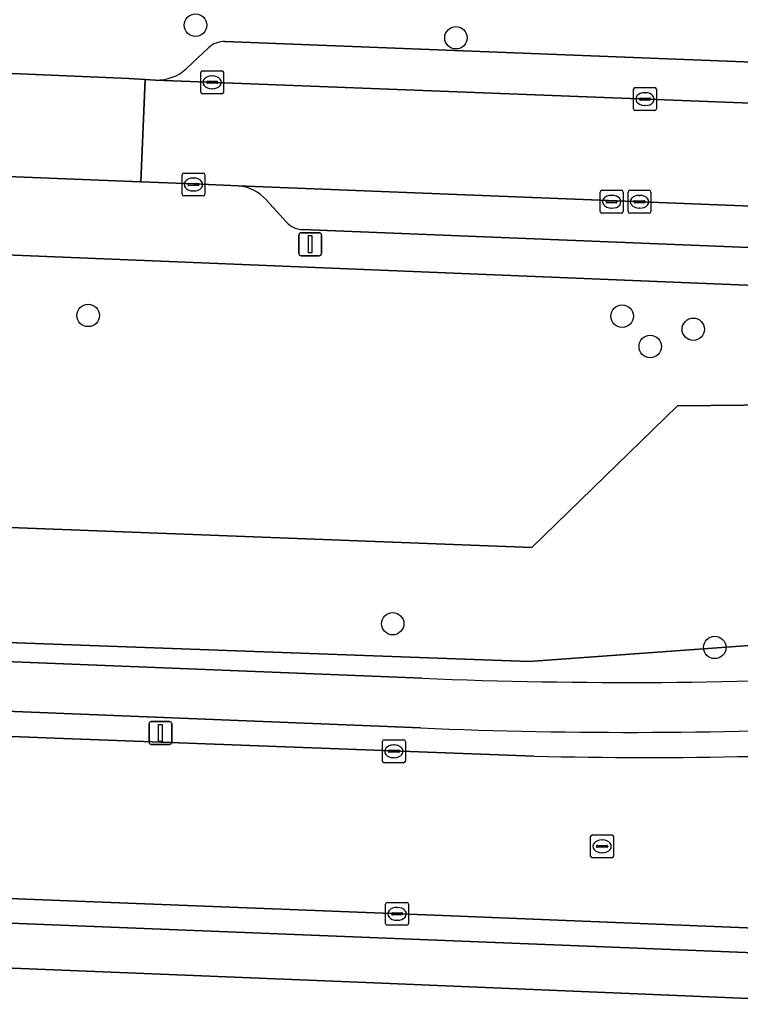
# Model space of a CAD drawing. Extents: x 159817 to 160765, y 380688 to 381638.
# Drawn here: x 160112.52 to 160143.96, y 380831.46 to 380874.17 of the extents above; entities that cross this region are included whole.
import ezdxf

# ---------------------------------------------------------------- set-up
doc = ezdxf.new("R2010")
doc.units = 0
for name, color, linetype in [('IMGEO_Berm_groen', 7, 'Continuous'), ('IMGEO_Berm_open', 7, 'Continuous'), ('IMGEO_Boom', 7, 'Continuous'), ('IMGEO_Fietspad_gesloten', 7, 'Continuous'), ('IMGEO_Kolk', 7, 'Continuous'), ('IMGEO_Lichtmast', 7, 'Continuous'), ('IMGEO_Parkeervlak_open', 7, 'Continuous'), ('IMGEO_Rijbaan_lokaal_gesloten', 7, 'Continuous'), ('IMGEO_Rijbaan_lokaal_open', 7, 'Continuous'), ('IMGEO_Rioolput', 7, 'Continuous'), ('IMGEO_Voetpad_open', 7, 'Continuous')]:
    doc.layers.add(name, color=color, linetype=linetype)

msp = doc.modelspace()

# ---------------------------------------------------------------- linework, layer by layer
at = {"layer": 'IMGEO_Berm_groen'}
for points in [[(160170.952, 380848.196), (160169.444, 380861.549), (160005.773, 380868.257), (159996.586, 380868.629), (159996.603, 380869.516), (159993.946, 380869.644), (159993.895, 380868.739), (159985.923, 380869.026)], [(159994.59, 380856.891), (159994.3, 380857.307), (159993.316, 380860.49), (159996.856, 380863.546), (160000, 380863.404), (160003.334, 380863.253), (160003.59, 380863.231), (160003.849, 380863.185), (160004.112, 380863.115), (160004.374, 380863.02), (160004.624, 380862.902), (160004.804, 380862.798), (160004.973, 380862.685), (160005.16, 380862.539), (160010.391, 380858.132), (160044.707, 380855.323), (160053.703, 380854.587), (160080.604, 380853.22), (160134.865, 380851.138), (160141.219, 380857.313)], [(160156.349, 380845.961), (160156.14, 380847.719), (160134.742, 380846.157), (160070.071, 380848.524), (160012.104, 380851.759), (160003.518, 380852.966), (160002.757, 380853.325), (160000, 380854.623), (159994.3, 380857.307)], [(160070.071, 380848.524), (160134.742, 380846.157), (160156.14, 380847.719), (160158.085, 380851.531), (160149.892, 380857.411), (160141.219, 380857.313), (160134.865, 380851.138), (160080.604, 380853.22)], [(160141.219, 380857.313), (160149.892, 380857.411), (160158.085, 380851.531), (160156.14, 380847.719), (160156.349, 380845.961)], [(160033.268, 380849.302), (160130.079, 380845.436)]]:
    msp.add_lwpolyline(points, dxfattribs=at)
msp.add_arc((160139, 381057.53), 212.282, 267.59146, 273.23624, dxfattribs=at)
at = {"layer": 'IMGEO_Berm_open'}
for points in [[(160130.003, 380843.262), (160033.135, 380847.16)], [(160034.378, 380845.965), (160069.804, 380844.539), (160114.428, 380842.797), (160134.96, 380842.037)], [(160148.549, 380834.366), (160131.344, 380835.06), (160101.272, 380836.242), (160059.921, 380837.918), (160024.863, 380839.289), (160013.174, 380839.819), (159983.877, 380840.951)], [(159998.89, 380839.296), (160013.044, 380838.712), (160036.967, 380837.769), (160075.667, 380836.227), (160108.085, 380834.901), (160148.206, 380833.304), (160159.182, 380832.864), (160167.329, 380832.624)]]:
    msp.add_lwpolyline(points, dxfattribs=at)
for centre, radius, start, end in [((160139.195, 381065.653), 222.581, 267.6332, 272.83741), ((160139.953, 381033.537), 191.565, 268.50655, 274.16564)]:
    msp.add_arc(centre, radius, start, end, dxfattribs=at)
at = {"layer": 'IMGEO_Boom'}
for centre in [(160120.189, 380873.93), (160131.553, 380873.379), (160115.507, 380861.264), (160138.803, 380861.233), (160141.906, 380860.66), (160140.028, 380859.908), (160128.793, 380847.813), (160142.84, 380846.777)]:
    msp.add_circle(centre, 0.489, dxfattribs=at)
at = {"layer": 'IMGEO_Fietspad_gesloten'}
for points in [[(160130.079, 380845.436), (160033.268, 380849.302)], [(160033.135, 380847.16), (160130.003, 380843.262)], [(160167.329, 380832.624), (160159.182, 380832.864), (160148.206, 380833.304), (160108.085, 380834.901), (160075.667, 380836.227), (160036.967, 380837.769), (160013.044, 380838.712), (159998.89, 380839.296)], [(159986.803, 380836.025), (159999.529, 380837.135), (160003.267, 380837.131), (160012.949, 380836.768), (160031.816, 380835.953), (160069.996, 380834.506), (160100.74, 380833.252), (160127.614, 380832.16), (160158.243, 380830.882), (160165.881, 380830.585)]]:
    msp.add_lwpolyline(points, dxfattribs=at)
for centre, radius, start, end in [((160139, 381057.53), 212.282, 267.59146, 273.23624), ((160139.195, 381065.653), 222.581, 267.6332, 272.83741)]:
    msp.add_arc(centre, radius, start, end, dxfattribs=at)
at = {"layer": 'IMGEO_Kolk'}
for p, q in [((160120.418, 380871.011), (160120.418, 380871.863)), ((160120.493, 380871.937), (160121.345, 380871.937)), ((160121.419, 380871.863), (160121.419, 380871.011)), ((160120.677, 380871.431), (160120.677, 380871.443)), ((160120.72, 380871.48), (160121.118, 380871.48)), ((160120.906, 380871.717), (160120.931, 380871.717)), ((160121.161, 380871.443), (160121.161, 380871.431)), ((160121.115, 380871.394), (160120.717, 380871.394)), ((160120.929, 380871.157), (160120.904, 380871.157)), ((160139.297, 380870.278), (160139.297, 380871.13)), ((160139.372, 380871.204), (160140.224, 380871.204)), ((160139.785, 380870.984), (160139.81, 380870.984)), ((160140.298, 380871.13), (160140.298, 380870.278)), ((160121.345, 380870.937), (160120.493, 380870.937)), ((160139.556, 380870.698), (160139.556, 380870.71)), ((160139.994, 380870.661), (160139.596, 380870.661)), ((160139.599, 380870.747), (160139.997, 380870.747)), ((160140.04, 380870.71), (160140.04, 380870.698)), ((160140.224, 380870.204), (160139.372, 380870.204)), ((160139.808, 380870.424), (160139.783, 380870.424)), ((160119.602, 380866.551), (160119.602, 380867.403)), ((160119.677, 380867.477), (160120.529, 380867.477)), ((160120.09, 380867.257), (160120.115, 380867.257)), ((160120.603, 380867.403), (160120.603, 380866.551)), ((160119.861, 380866.971), (160119.861, 380866.983)), ((160120.299, 380866.934), (160119.901, 380866.934)), ((160119.904, 380867.02), (160120.302, 380867.02)), ((160120.113, 380866.697), (160120.088, 380866.697)), ((160120.345, 380866.983), (160120.345, 380866.971)), ((160139.134, 380866.724), (160139.986, 380866.724)), ((160120.529, 380866.477), (160119.677, 380866.477)), ((160139.059, 380865.798), (160139.059, 380866.65)), ((160139.547, 380866.504), (160139.572, 380866.504)), ((160140.06, 380866.65), (160140.06, 380865.798)), ((160139.318, 380866.218), (160139.318, 380866.23)), ((160139.756, 380866.181), (160139.358, 380866.181)), ((160139.361, 380866.267), (160139.759, 380866.267)), ((160139.57, 380865.944), (160139.545, 380865.944)), ((160139.802, 380866.23), (160139.802, 380866.218)), ((160139.986, 380865.724), (160139.134, 380865.724)), ((160128.344, 380841.821), (160128.344, 380842.673)), ((160128.419, 380842.747), (160129.271, 380842.747)), ((160128.832, 380842.527), (160128.857, 380842.527)), ((160129.345, 380842.673), (160129.345, 380841.821)), ((160128.603, 380842.241), (160128.603, 380842.253)), ((160129.041, 380842.204), (160128.643, 380842.204)), ((160128.646, 380842.29), (160129.044, 380842.29)), ((160128.855, 380841.967), (160128.83, 380841.967)), ((160129.087, 380842.253), (160129.087, 380842.241)), ((160129.271, 380841.747), (160128.419, 380841.747)), ((160128.484, 380834.726), (160128.484, 380835.578)), ((160128.559, 380835.652), (160129.411, 380835.652)), ((160129.485, 380835.578), (160129.485, 380834.726)), ((160128.743, 380835.146), (160128.743, 380835.158)), ((160129.181, 380835.109), (160128.783, 380835.109)), ((160128.786, 380835.195), (160129.184, 380835.195)), ((160128.972, 380835.432), (160128.997, 380835.432)), ((160129.227, 380835.158), (160129.227, 380835.146)), ((160128.995, 380834.872), (160128.97, 380834.872)), ((160129.411, 380834.652), (160128.559, 380834.652))]:
    msp.add_line(p, q, dxfattribs=at)
for points in [[(160120.418, 380871.011), (160120.418, 380871.863)], [(160120.493, 380871.937), (160121.345, 380871.937)], [(160121.419, 380871.863), (160121.419, 380871.011)], [(160139.297, 380870.278), (160139.297, 380871.13)], [(160139.372, 380871.204), (160140.224, 380871.204)], [(160140.298, 380871.13), (160140.298, 380870.278)], [(160121.345, 380870.937), (160120.493, 380870.937)], [(160140.224, 380870.204), (160139.372, 380870.204)], [(160119.602, 380866.551), (160119.602, 380867.403)], [(160119.677, 380867.477), (160120.529, 380867.477)], [(160120.603, 380867.403), (160120.603, 380866.551)], [(160139.134, 380866.724), (160139.986, 380866.724)], [(160120.529, 380866.477), (160119.677, 380866.477)], [(160139.059, 380865.798), (160139.059, 380866.65)], [(160140.06, 380866.65), (160140.06, 380865.798)], [(160139.986, 380865.724), (160139.134, 380865.724)], [(160128.344, 380841.821), (160128.344, 380842.673)], [(160128.419, 380842.747), (160129.271, 380842.747)], [(160129.345, 380842.673), (160129.345, 380841.821)], [(160129.271, 380841.747), (160128.419, 380841.747)], [(160128.484, 380834.726), (160128.484, 380835.578)], [(160128.559, 380835.652), (160129.411, 380835.652)], [(160129.485, 380835.578), (160129.485, 380834.726)], [(160129.411, 380834.652), (160128.559, 380834.652)]]:
    msp.add_lwpolyline(points, dxfattribs=at)
for centre, radius, start, end in [((160120.495, 380871.861), 0.0765, 91.552, 178.448), ((160120.495, 380871.861), 0.0765, 91.552, 178.448), ((160121.343, 380871.861), 0.0765, 1.552, 88.448), ((160121.343, 380871.861), 0.0765, 1.552, 88.448), ((160120.717, 380871.44), 0.0403, 85.8775, 175.7526), ((160120.714, 380871.43), 0.0366, 178.938, 274.7102), ((160121.118, 380871.437), 0.043, 264.8664, 352.4533), ((160121.122, 380871.442), 0.0386, 1.7309, 96.639), ((160120.495, 380871.013), 0.0765, 181.552, 268.448), ((160120.495, 380871.013), 0.0765, 181.552, 268.448), ((160121.343, 380871.013), 0.0765, 271.552, 358.448), ((160121.343, 380871.013), 0.0765, 271.552, 358.448), ((160139.374, 380871.128), 0.0765, 91.552, 178.448), ((160139.374, 380871.128), 0.0765, 91.552, 178.448), ((160140.222, 380871.128), 0.0765, 1.552, 88.448), ((160140.222, 380871.128), 0.0765, 1.552, 88.448), ((160139.596, 380870.707), 0.0403, 85.8775, 175.7526), ((160139.593, 380870.697), 0.0366, 178.938, 274.7102), ((160139.997, 380870.704), 0.043, 264.8664, 352.4533), ((160140.001, 380870.709), 0.0386, 1.7309, 96.639), ((160139.374, 380870.28), 0.0765, 181.552, 268.448), ((160139.374, 380870.28), 0.0765, 181.552, 268.448), ((160140.222, 380870.28), 0.0765, 271.552, 358.448), ((160140.222, 380870.28), 0.0765, 271.552, 358.448), ((160119.679, 380867.401), 0.0765, 91.552, 178.448), ((160119.679, 380867.401), 0.0765, 91.552, 178.448), ((160120.527, 380867.401), 0.0765, 1.552, 88.448), ((160120.527, 380867.401), 0.0765, 1.552, 88.448), ((160119.901, 380866.98), 0.0403, 85.8775, 175.7526), ((160119.898, 380866.97), 0.0366, 178.938, 274.7102), ((160120.302, 380866.977), 0.043, 264.8664, 352.4533), ((160120.306, 380866.982), 0.0386, 1.7309, 96.639), ((160139.136, 380866.648), 0.0765, 91.552, 178.448), ((160139.136, 380866.648), 0.0765, 91.552, 178.448), ((160139.984, 380866.648), 0.0765, 1.552, 88.448), ((160139.984, 380866.648), 0.0765, 1.552, 88.448), ((160119.679, 380866.553), 0.0765, 181.552, 268.448), ((160119.679, 380866.553), 0.0765, 181.552, 268.448), ((160120.527, 380866.553), 0.0765, 271.552, 358.448), ((160120.527, 380866.553), 0.0765, 271.552, 358.448), ((160139.358, 380866.227), 0.0403, 85.8775, 175.7526), ((160139.355, 380866.217), 0.0366, 178.938, 274.7102), ((160139.759, 380866.224), 0.043, 264.8664, 352.4533), ((160139.763, 380866.229), 0.0386, 1.7309, 96.639), ((160139.136, 380865.8), 0.0765, 181.552, 268.448), ((160139.136, 380865.8), 0.0765, 181.552, 268.448), ((160139.984, 380865.8), 0.0765, 271.552, 358.448), ((160139.984, 380865.8), 0.0765, 271.552, 358.448), ((160128.421, 380842.671), 0.0765, 91.552, 178.448), ((160128.421, 380842.671), 0.0765, 91.552, 178.448), ((160129.269, 380842.671), 0.0765, 1.552, 88.448), ((160129.269, 380842.671), 0.0765, 1.552, 88.448), ((160128.643, 380842.25), 0.0403, 85.8775, 175.7526), ((160128.64, 380842.24), 0.0366, 178.938, 274.7102), ((160129.044, 380842.247), 0.043, 264.8664, 352.4533), ((160129.048, 380842.252), 0.0386, 1.7309, 96.639), ((160128.421, 380841.823), 0.0765, 181.552, 268.448), ((160128.421, 380841.823), 0.0765, 181.552, 268.448), ((160129.269, 380841.823), 0.0765, 271.552, 358.448), ((160129.269, 380841.823), 0.0765, 271.552, 358.448), ((160128.561, 380835.576), 0.0765, 91.552, 178.448), ((160128.561, 380835.576), 0.0765, 91.552, 178.448), ((160129.409, 380835.576), 0.0765, 1.552, 88.448), ((160129.409, 380835.576), 0.0765, 1.552, 88.448), ((160128.783, 380835.155), 0.0403, 85.8775, 175.7526), ((160128.78, 380835.145), 0.0366, 178.938, 274.7102), ((160129.184, 380835.152), 0.043, 264.8664, 352.4533), ((160129.188, 380835.157), 0.0386, 1.7309, 96.639), ((160128.561, 380834.728), 0.0765, 181.552, 268.448), ((160128.561, 380834.728), 0.0765, 181.552, 268.448), ((160129.409, 380834.728), 0.0765, 271.552, 358.448), ((160129.409, 380834.728), 0.0765, 271.552, 358.448)]:
    msp.add_arc(centre, radius, start, end, dxfattribs=at)
for centre, major_axis, ratio, start_param, end_param in [((160120.905, 380871.437), (-0.387, 0.002), 0.722429, 4.712389, 7.853982), ((160120.93, 380871.437), (-0.39, 0.002), 0.717154, 1.570796, 4.712389), ((160139.784, 380870.704), (-0.387, 0.002), 0.722429, 4.712389, 7.853982), ((160139.809, 380870.704), (-0.39, 0.002), 0.717154, 1.570796, 4.712389), ((160120.089, 380866.977), (-0.387, 0.002), 0.722429, 4.712389, 7.853982), ((160120.114, 380866.977), (-0.39, 0.002), 0.717154, 1.570796, 4.712389), ((160139.546, 380866.224), (-0.387, 0.002), 0.722429, 4.712389, 7.853982), ((160139.571, 380866.224), (-0.39, 0.002), 0.717154, 1.570796, 4.712389), ((160128.831, 380842.247), (-0.387, 0.002), 0.722429, 4.712389, 7.853982), ((160128.856, 380842.247), (-0.39, 0.002), 0.717154, 1.570796, 4.712389), ((160128.971, 380835.152), (-0.387, 0.002), 0.722429, 4.712389, 7.853982), ((160128.996, 380835.152), (-0.39, 0.002), 0.717154, 1.570796, 4.712389)]:
    msp.add_ellipse(centre, major_axis=major_axis, ratio=ratio, start_param=start_param, end_param=end_param, dxfattribs=at)
at = {"layer": 'IMGEO_Lichtmast'}
for p, q in [((160124.702, 380863.971), (160124.702, 380864.771)), ((160124.702, 380864.771), (160124.702, 380863.971)), ((160124.802, 380864.871), (160125.592, 380864.871)), ((160125.592, 380864.871), (160124.802, 380864.871)), ((160125.692, 380864.771), (160125.692, 380863.971)), ((160125.692, 380863.971), (160125.692, 380864.771)), ((160125.592, 380863.871), (160124.802, 380863.871)), ((160124.802, 380863.871), (160125.592, 380863.871)), ((160118.163, 380842.646), (160118.163, 380843.446)), ((160118.163, 380843.446), (160118.163, 380842.646)), ((160118.263, 380843.546), (160119.053, 380843.546)), ((160119.053, 380843.546), (160118.263, 380843.546)), ((160119.153, 380843.446), (160119.153, 380842.646)), ((160119.153, 380842.646), (160119.153, 380843.446)), ((160119.053, 380842.546), (160118.263, 380842.546)), ((160118.263, 380842.546), (160119.053, 380842.546))]:
    msp.add_line(p, q, dxfattribs=at)
for points in [[(160125.122, 380864.746), (160125.272, 380864.746), (160125.272, 380863.996), (160125.122, 380863.996), (160125.122, 380864.746)], [(160118.583, 380843.421), (160118.733, 380843.421), (160118.733, 380842.671), (160118.583, 380842.671), (160118.583, 380843.421)]]:
    msp.add_lwpolyline(points, dxfattribs=at)
for centre, start, end in [((160124.802, 380864.771), 90, 180), ((160124.802, 380864.771), 90, 180), ((160125.592, 380864.771), 0, 90), ((160125.592, 380864.771), 360, 90), ((160124.802, 380863.971), 180, 270), ((160124.802, 380863.971), 180, 270), ((160125.592, 380863.971), 270, 0), ((160125.592, 380863.971), 270, 0), ((160118.263, 380843.446), 90, 180), ((160118.263, 380843.446), 90, 180), ((160119.053, 380843.446), 0, 90), ((160119.053, 380843.446), 360, 90), ((160118.263, 380842.646), 180, 270), ((160118.263, 380842.646), 180, 270), ((160119.053, 380842.646), 270, 0), ((160119.053, 380842.646), 270, 0)]:
    msp.add_arc(centre, 0.1, start, end, dxfattribs=at)
at = {"layer": 'IMGEO_Parkeervlak_open'}
for points in [[(160161.575, 380871.646), (160121.476, 380873.219)], [(160120.752, 380872.934), (160119.804, 380872.032)], [(160118.45, 380871.532), (160164.369, 380869.749)], [(160151.04, 380865.77), (160122.045, 380866.92)], [(160123.289, 380866.301), (160124.157, 380865.327)], [(160124.851, 380865.007), (160147.946, 380864.087)]]:
    msp.add_lwpolyline(points, dxfattribs=at)
for centre, radius, start, end in [((160121.455, 380872.211), 1.008, 88.7888, 134.185), ((160118.489, 380873.51), 1.978, 268.8692, 311.6668), ((160121.89, 380865.049), 1.878, 41.8278, 85.2634), ((160124.903, 380866.032), 1.026, 223.3761, 267.1155)]:
    msp.add_arc(centre, radius, start, end, dxfattribs=at)
at = {"layer": 'IMGEO_Rijbaan_lokaal_gesloten'}
for points in [[(160004.905, 380844.151), (159984.013, 380845.785), (159980.681, 380846.05), (159977.667, 380846.29), (159968.895, 380845.483), (159968.675, 380843.958), (159983.987, 380843.703), (159983.837, 380840.953), (159983.877, 380840.951), (160013.174, 380839.819), (160024.863, 380839.289), (160059.921, 380837.918), (160101.272, 380836.242), (160131.344, 380835.06), (160148.549, 380834.366)], [(160134.96, 380842.037), (160114.428, 380842.797), (160069.804, 380844.539), (160034.378, 380845.965)]]:
    msp.add_lwpolyline(points, dxfattribs=at)
msp.add_arc((160139.953, 381033.537), 191.565, 268.50655, 274.16564, dxfattribs=at)
at = {"layer": 'IMGEO_Rijbaan_lokaal_open'}
msp.add_lwpolyline([(160117.285, 380871.609), (160111.159, 380871.87), (160104.313, 380872.161), (160103.797, 380872.159), (160103.608, 380867.658), (160117.81, 380867.096), (160117.994, 380871.561)], close=True, dxfattribs=at)
msp.add_lwpolyline([(160164.685, 380869.737), (160164.369, 380869.749), (160118.45, 380871.532), (160117.994, 380871.561), (160117.81, 380867.096), (160120.123, 380867.005), (160122.045, 380866.92), (160151.04, 380865.77), (160165.892, 380865.196), (160166.661, 380865.312)], dxfattribs=at)
at = {"layer": 'IMGEO_Rioolput'}
for p, q in [((160137.921, 380866.723), (160138.773, 380866.723)), ((160137.846, 380865.797), (160137.846, 380866.649)), ((160138.334, 380866.503), (160138.359, 380866.503)), ((160138.847, 380866.649), (160138.847, 380865.797)), ((160138.105, 380866.217), (160138.105, 380866.229)), ((160138.543, 380866.18), (160138.145, 380866.18)), ((160138.148, 380866.266), (160138.546, 380866.266)), ((160138.357, 380865.943), (160138.332, 380865.943)), ((160138.589, 380866.229), (160138.589, 380866.217)), ((160138.773, 380865.723), (160137.921, 380865.723)), ((160137.428, 380837.673), (160137.428, 380838.525)), ((160137.503, 380838.599), (160138.355, 380838.599)), ((160138.429, 380838.525), (160138.429, 380837.673)), ((160137.687, 380838.093), (160137.687, 380838.105)), ((160137.73, 380838.142), (160138.128, 380838.142)), ((160137.916, 380838.379), (160137.941, 380838.379)), ((160138.171, 380838.105), (160138.171, 380838.093)), ((160138.125, 380838.056), (160137.727, 380838.056)), ((160137.939, 380837.819), (160137.914, 380837.819)), ((160138.355, 380837.599), (160137.503, 380837.599))]:
    msp.add_line(p, q, dxfattribs=at)
for points in [[(160137.921, 380866.723), (160138.773, 380866.723)], [(160137.846, 380865.797), (160137.846, 380866.649)], [(160138.847, 380866.649), (160138.847, 380865.797)], [(160138.773, 380865.723), (160137.921, 380865.723)], [(160137.428, 380837.673), (160137.428, 380838.525)], [(160137.503, 380838.599), (160138.355, 380838.599)], [(160138.429, 380838.525), (160138.429, 380837.673)], [(160138.355, 380837.599), (160137.503, 380837.599)]]:
    msp.add_lwpolyline(points, dxfattribs=at)
for centre, radius, start, end in [((160137.923, 380866.647), 0.0765, 91.552, 178.448), ((160137.923, 380866.647), 0.0765, 91.552, 178.448), ((160138.771, 380866.647), 0.0765, 1.552, 88.448), ((160138.771, 380866.647), 0.0765, 1.552, 88.448), ((160138.145, 380866.226), 0.0403, 85.8775, 175.7526), ((160138.142, 380866.216), 0.0366, 178.938, 274.7102), ((160138.546, 380866.223), 0.043, 264.8664, 352.4533), ((160138.55, 380866.228), 0.0386, 1.7309, 96.639), ((160137.923, 380865.799), 0.0765, 181.552, 268.448), ((160137.923, 380865.799), 0.0765, 181.552, 268.448), ((160138.771, 380865.799), 0.0765, 271.552, 358.448), ((160138.771, 380865.799), 0.0765, 271.552, 358.448), ((160137.505, 380838.523), 0.0765, 91.552, 178.448), ((160137.505, 380838.523), 0.0765, 91.552, 178.448), ((160138.353, 380838.523), 0.0765, 1.552, 88.448), ((160138.353, 380838.523), 0.0765, 1.552, 88.448), ((160137.727, 380838.102), 0.0403, 85.8775, 175.7526), ((160137.724, 380838.092), 0.0366, 178.938, 274.7102), ((160138.128, 380838.099), 0.043, 264.8664, 352.4533), ((160138.132, 380838.104), 0.0386, 1.7309, 96.639), ((160137.505, 380837.675), 0.0765, 181.552, 268.448), ((160137.505, 380837.675), 0.0765, 181.552, 268.448), ((160138.353, 380837.675), 0.0765, 271.552, 358.448), ((160138.353, 380837.675), 0.0765, 271.552, 358.448)]:
    msp.add_arc(centre, radius, start, end, dxfattribs=at)
for centre, major_axis, ratio, start_param, end_param in [((160138.333, 380866.223), (-0.387, 0.002), 0.722429, 4.712389, 7.853982), ((160138.358, 380866.223), (-0.39, 0.002), 0.717154, 1.570796, 4.712389), ((160137.915, 380838.099), (-0.387, 0.002), 0.722429, 4.712389, 7.853982), ((160137.94, 380838.099), (-0.39, 0.002), 0.717154, 1.570796, 4.712389)]:
    msp.add_ellipse(centre, major_axis=major_axis, ratio=ratio, start_param=start_param, end_param=end_param, dxfattribs=at)
at = {"layer": 'IMGEO_Voetpad_open'}
for points in [[(160169.052, 380874.016), (160163.251, 380874.767), (160118.85, 380876.572), (160113.106, 380876.611), (160111.364, 380876.688), (160111.159, 380871.87), (160117.285, 380871.609), (160117.994, 380871.561), (160118.45, 380871.532)], [(160121.476, 380873.219), (160161.575, 380871.646)], [(160119.804, 380872.032), (160120.752, 380872.934)], [(159985.923, 380869.026), (159993.895, 380868.739), (159993.946, 380869.644), (159996.603, 380869.516), (159996.586, 380868.629), (160005.773, 380868.257), (160169.444, 380861.549), (160169.293, 380862.879), (160168.811, 380864.208)], [(160122.045, 380866.92), (160120.123, 380867.005), (160117.81, 380867.096), (160103.608, 380867.658), (160100.815, 380867.768)], [(160124.157, 380865.327), (160123.289, 380866.301)], [(160147.946, 380864.087), (160124.851, 380865.007)], [(160165.881, 380830.585), (160158.243, 380830.882), (160127.614, 380832.16), (160100.74, 380833.252), (160069.996, 380834.506), (160031.816, 380835.953), (160012.949, 380836.768), (160003.267, 380837.131), (159999.529, 380837.135), (159986.803, 380836.025)]]:
    msp.add_lwpolyline(points, dxfattribs=at)
for centre, radius, start, end in [((160121.455, 380872.211), 1.008, 88.7888, 134.185), ((160118.489, 380873.51), 1.978, 268.8692, 311.6668), ((160121.89, 380865.049), 1.878, 41.8278, 85.2634), ((160124.903, 380866.032), 1.026, 223.3761, 267.1155)]:
    msp.add_arc(centre, radius, start, end, dxfattribs=at)

doc.saveas('drawing.dxf')
